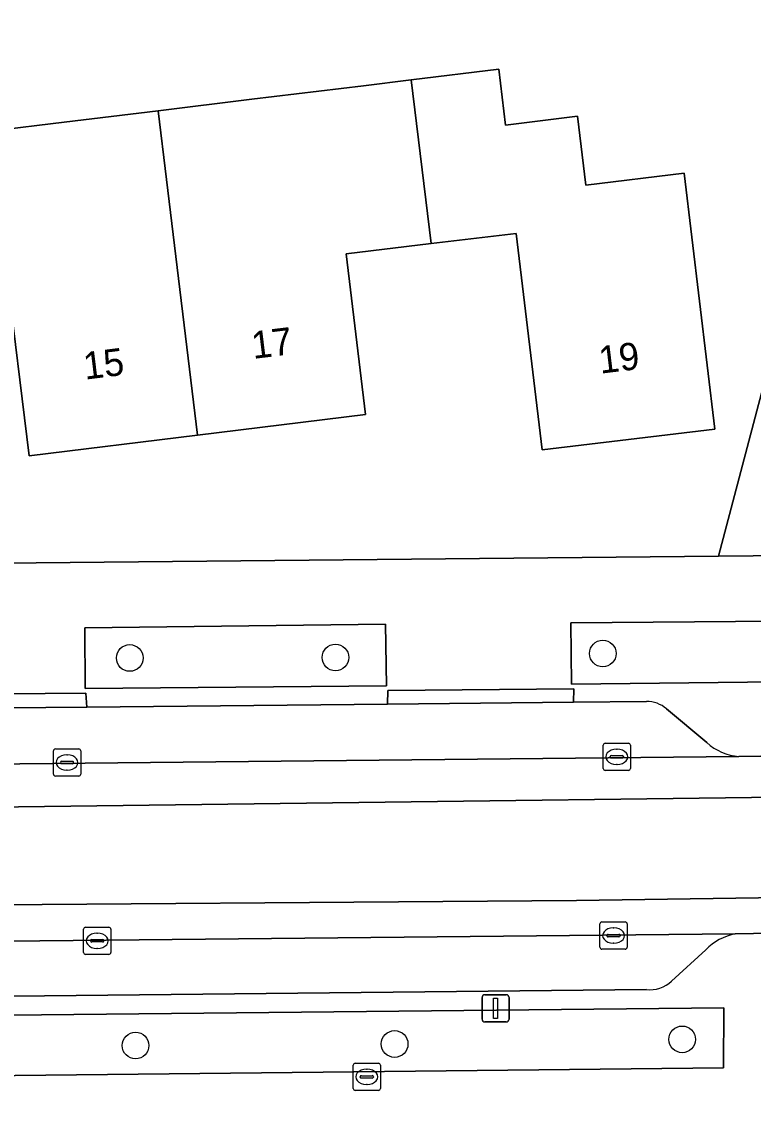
# Model space of a CAD drawing. Extents: x 163426 to 164192, y 380329 to 381641.
# Drawn here: x 163647.51 to 163674.33, y 380906.63 to 380946.45 of the extents above; entities that cross this region are included whole.
import ezdxf

# ---------------------------------------------------------------- set-up
doc = ezdxf.new("R2010")
doc.units = 0
for name, color, linetype in [('IMGEO_Boom', 7, 'Continuous'), ('IMGEO_Erf', 7, 'Continuous'), ('IMGEO_Fietspad_gesloten', 7, 'Continuous'), ('IMGEO_Groenvoorziening', 7, 'Continuous'), ('IMGEO_Kolk', 7, 'Continuous'), ('IMGEO_Lichtmast', 7, 'Continuous'), ('IMGEO_Pand', 7, 'Continuous'), ('IMGEO_Pand_nummerreeks', 7, 'Continuous'), ('IMGEO_Parkeervlak_open', 7, 'Continuous'), ('IMGEO_Rijbaan_lokaal_gesloten', 7, 'Continuous'), ('IMGEO_Voetpad_open', 7, 'Continuous')]:
    doc.layers.add(name, color=color, linetype=linetype)

msp = doc.modelspace()

# ---------------------------------------------------------------- linework, layer by layer
at = {"layer": 'IMGEO_Boom'}
for centre in [(163651.469, 380923.132), (163659.009, 380923.151), (163668.81, 380923.297), (163671.722, 380909.153), (163651.683, 380908.926), (163661.179, 380908.983)]:
    msp.add_circle(centre, 0.489, dxfattribs=at)
at = {"layer": 'IMGEO_Erf'}
for points in [[(163621.755, 380926.366), (163673.053, 380926.869), (163676.033, 380938.16), (163680.075, 380956.866), (163680.308, 380957.867), (163682.02, 380965.213), (163683.611, 380971.935), (163687.932, 380987.632)], [(163646.444, 380942.451), (163649.064, 380942.77), (163652.507, 380943.189), (163655.95, 380943.609), (163660.037, 380944.107), (163661.784, 380944.32), (163665, 380944.712), (163665.249, 380942.667), (163667.879, 380942.988), (163668.186, 380940.467), (163671.788, 380940.906), (163672.918, 380931.521), (163666.594, 380930.757), (163665.637, 380938.695), (163662.523, 380938.32), (163659.406, 380937.944), (163660.117, 380932.06), (163653.947, 380931.301), (163647.784, 380930.542), (163646.934, 380937.411)]]:
    msp.add_lwpolyline(points, dxfattribs=at)
at = {"layer": 'IMGEO_Fietspad_gesloten'}
for points in [[(163715.728, 380914.962), (163682.084, 380914.454), (163682.039, 380914.453), (163667.849, 380914.247), (163641.715, 380914.042), (163613.539, 380913.634), (163595.47, 380912.102), (163586.588, 380911.285), (163562.905, 380908.63), (163550.246, 380906.894), (163542.996, 380905.847), (163538.913, 380905.03), (163527.53, 380902.17), (163513.545, 380898.902), (163493.877, 380894.347), (163483.589, 380891.82), (163479.526, 380890.822)], [(163601.938, 380911.38), (163611.837, 380911.964), (163618.562, 380912.211), (163628.596, 380912.566), (163628.743, 380912.571), (163673.666, 380913.023), (163675.009, 380913.044), (163678.795, 380913.049), (163682.067, 380913.066), (163713.656, 380913.052)]]:
    msp.add_lwpolyline(points, dxfattribs=at)
at = {"layer": 'IMGEO_Groenvoorziening'}
for points in [[(163686.047, 380965.773), (163682.02, 380965.213), (163680.308, 380957.867), (163682.408, 380956.467), (163677.946, 380937.558), (163676.033, 380938.16), (163673.053, 380926.869), (163679.401, 380926.931), (163680.844, 380933.54), (163681.363, 380936.124)], [(163675.194, 380924.487), (163667.64, 380924.426), (163667.664, 380922.178), (163675.191, 380922.259)]]:
    msp.add_lwpolyline(points, dxfattribs=at)
for points in [[(163649.834, 380922.01), (163660.884, 380922.111), (163660.842, 380924.371), (163649.822, 380924.235)], [(163629.184, 380907.627), (163673.23, 380908.111), (163673.245, 380910.312), (163629.158, 380909.857)]]:
    msp.add_lwpolyline(points, close=True, dxfattribs=at)
at = {"layer": 'IMGEO_Kolk'}
for p, q in [((163668.899, 380920.009), (163669.751, 380920.009)), ((163648.669, 380918.875), (163648.669, 380919.727)), ((163648.744, 380919.801), (163649.596, 380919.801)), ((163649.157, 380919.581), (163649.182, 380919.581)), ((163649.67, 380919.727), (163649.67, 380918.875)), ((163668.824, 380919.083), (163668.824, 380919.935)), ((163669.126, 380919.552), (163669.524, 380919.552)), ((163669.312, 380919.789), (163669.337, 380919.789)), ((163669.825, 380919.935), (163669.825, 380919.083)), ((163648.928, 380919.295), (163648.928, 380919.307)), ((163649.366, 380919.258), (163648.968, 380919.258)), ((163648.971, 380919.344), (163649.369, 380919.344)), ((163649.412, 380919.307), (163649.412, 380919.295)), ((163669.083, 380919.503), (163669.083, 380919.515)), ((163669.521, 380919.466), (163669.123, 380919.466)), ((163669.335, 380919.229), (163669.31, 380919.229)), ((163669.567, 380919.515), (163669.567, 380919.503)), ((163649.596, 380918.801), (163648.744, 380918.801)), ((163649.18, 380919.021), (163649.155, 380919.021)), ((163669.751, 380919.009), (163668.899, 380919.009)), ((163649.775, 380912.339), (163649.775, 380913.191)), ((163649.85, 380913.265), (163650.702, 380913.265)), ((163650.776, 380913.191), (163650.776, 380912.339)), ((163668.705, 380912.532), (163668.705, 380913.384)), ((163668.78, 380913.458), (163669.632, 380913.458)), ((163669.193, 380913.238), (163669.218, 380913.238)), ((163669.706, 380913.384), (163669.706, 380912.532)), ((163650.077, 380912.808), (163650.475, 380912.808)), ((163650.263, 380913.045), (163650.288, 380913.045)), ((163668.964, 380912.952), (163668.964, 380912.964)), ((163669.402, 380912.915), (163669.004, 380912.915)), ((163669.007, 380913.001), (163669.405, 380913.001)), ((163669.448, 380912.964), (163669.448, 380912.952)), ((163650.034, 380912.759), (163650.034, 380912.771)), ((163650.472, 380912.722), (163650.074, 380912.722)), ((163650.286, 380912.485), (163650.261, 380912.485)), ((163650.518, 380912.771), (163650.518, 380912.759)), ((163669.632, 380912.458), (163668.78, 380912.458)), ((163669.216, 380912.678), (163669.191, 380912.678)), ((163650.702, 380912.265), (163649.85, 380912.265)), ((163659.659, 380907.353), (163659.659, 380908.205)), ((163659.734, 380908.279), (163660.586, 380908.279)), ((163660.147, 380908.059), (163660.172, 380908.059)), ((163660.66, 380908.205), (163660.66, 380907.353)), ((163659.918, 380907.773), (163659.918, 380907.785)), ((163660.356, 380907.736), (163659.958, 380907.736)), ((163659.961, 380907.822), (163660.359, 380907.822)), ((163660.402, 380907.785), (163660.402, 380907.773)), ((163660.586, 380907.279), (163659.734, 380907.279)), ((163660.17, 380907.499), (163660.145, 380907.499))]:
    msp.add_line(p, q, dxfattribs=at)
for points in [[(163668.899, 380920.009), (163669.751, 380920.009)], [(163648.669, 380918.875), (163648.669, 380919.727)], [(163648.744, 380919.801), (163649.596, 380919.801)], [(163649.67, 380919.727), (163649.67, 380918.875)], [(163668.824, 380919.083), (163668.824, 380919.935)], [(163669.825, 380919.935), (163669.825, 380919.083)], [(163649.596, 380918.801), (163648.744, 380918.801)], [(163669.751, 380919.009), (163668.899, 380919.009)], [(163649.775, 380912.339), (163649.775, 380913.191)], [(163649.85, 380913.265), (163650.702, 380913.265)], [(163650.776, 380913.191), (163650.776, 380912.339)], [(163668.705, 380912.532), (163668.705, 380913.384)], [(163668.78, 380913.458), (163669.632, 380913.458)], [(163669.706, 380913.384), (163669.706, 380912.532)], [(163669.632, 380912.458), (163668.78, 380912.458)], [(163650.702, 380912.265), (163649.85, 380912.265)], [(163659.659, 380907.353), (163659.659, 380908.205)], [(163659.734, 380908.279), (163660.586, 380908.279)], [(163660.66, 380908.205), (163660.66, 380907.353)], [(163660.586, 380907.279), (163659.734, 380907.279)]]:
    msp.add_lwpolyline(points, dxfattribs=at)
for centre, radius, start, end in [((163668.901, 380919.933), 0.0765, 91.552, 178.448), ((163668.901, 380919.933), 0.0765, 91.552, 178.448), ((163669.749, 380919.933), 0.0765, 1.552, 88.448), ((163669.749, 380919.933), 0.0765, 1.552, 88.448), ((163648.746, 380919.725), 0.0765, 91.552, 178.448), ((163648.746, 380919.725), 0.0765, 91.552, 178.448), ((163649.594, 380919.725), 0.0765, 1.552, 88.448), ((163649.594, 380919.725), 0.0765, 1.552, 88.448), ((163669.123, 380919.512), 0.0403, 85.8775, 175.7526), ((163669.528, 380919.514), 0.0386, 1.7309, 96.639), ((163648.968, 380919.304), 0.0403, 85.8775, 175.7526), ((163648.965, 380919.294), 0.0366, 178.938, 274.7102), ((163649.369, 380919.301), 0.043, 264.8664, 352.4533), ((163649.373, 380919.306), 0.0386, 1.7309, 96.639), ((163669.12, 380919.502), 0.0366, 178.938, 274.7102), ((163669.524, 380919.509), 0.043, 264.8664, 352.4533), ((163648.746, 380918.877), 0.0765, 181.552, 268.448), ((163648.746, 380918.877), 0.0765, 181.552, 268.448), ((163649.594, 380918.877), 0.0765, 271.552, 358.448), ((163649.594, 380918.877), 0.0765, 271.552, 358.448), ((163668.901, 380919.085), 0.0765, 181.552, 268.448), ((163668.901, 380919.085), 0.0765, 181.552, 268.448), ((163669.749, 380919.085), 0.0765, 271.552, 358.448), ((163669.749, 380919.085), 0.0765, 271.552, 358.448), ((163649.852, 380913.189), 0.0765, 91.552, 178.448), ((163649.852, 380913.189), 0.0765, 91.552, 178.448), ((163650.7, 380913.189), 0.0765, 1.552, 88.448), ((163650.7, 380913.189), 0.0765, 1.552, 88.448), ((163668.782, 380913.382), 0.0765, 91.552, 178.448), ((163668.782, 380913.382), 0.0765, 91.552, 178.448), ((163669.63, 380913.382), 0.0765, 1.552, 88.448), ((163669.63, 380913.382), 0.0765, 1.552, 88.448), ((163650.074, 380912.768), 0.0403, 85.8775, 175.7526), ((163650.479, 380912.77), 0.0386, 1.7309, 96.639), ((163669.004, 380912.961), 0.0403, 85.8775, 175.7526), ((163669.001, 380912.951), 0.0366, 178.938, 274.7102), ((163669.405, 380912.958), 0.043, 264.8664, 352.4533), ((163669.409, 380912.963), 0.0386, 1.7309, 96.639), ((163650.071, 380912.758), 0.0366, 178.938, 274.7102), ((163650.475, 380912.765), 0.043, 264.8664, 352.4533), ((163668.782, 380912.534), 0.0765, 181.552, 268.448), ((163668.782, 380912.534), 0.0765, 181.552, 268.448), ((163669.63, 380912.534), 0.0765, 271.552, 358.448), ((163669.63, 380912.534), 0.0765, 271.552, 358.448), ((163649.852, 380912.341), 0.0765, 181.552, 268.448), ((163649.852, 380912.341), 0.0765, 181.552, 268.448), ((163650.7, 380912.341), 0.0765, 271.552, 358.448), ((163650.7, 380912.341), 0.0765, 271.552, 358.448), ((163659.736, 380908.203), 0.0765, 91.552, 178.448), ((163659.736, 380908.203), 0.0765, 91.552, 178.448), ((163660.584, 380908.203), 0.0765, 1.552, 88.448), ((163660.584, 380908.203), 0.0765, 1.552, 88.448), ((163659.958, 380907.782), 0.0403, 85.8775, 175.7526), ((163659.955, 380907.772), 0.0366, 178.938, 274.7102), ((163660.359, 380907.779), 0.043, 264.8664, 352.4533), ((163660.363, 380907.784), 0.0386, 1.7309, 96.639), ((163659.736, 380907.355), 0.0765, 181.552, 268.448), ((163659.736, 380907.355), 0.0765, 181.552, 268.448), ((163660.584, 380907.355), 0.0765, 271.552, 358.448), ((163660.584, 380907.355), 0.0765, 271.552, 358.448)]:
    msp.add_arc(centre, radius, start, end, dxfattribs=at)
for centre, major_axis, ratio, start_param, end_param in [((163649.156, 380919.301), (-0.387, 0.002), 0.722429, 4.712389, 7.853982), ((163649.181, 380919.301), (-0.39, 0.002), 0.717154, 1.570796, 4.712389), ((163669.311, 380919.509), (-0.387, 0.002), 0.722429, 4.712389, 7.853982), ((163669.336, 380919.509), (-0.39, 0.002), 0.717154, 1.570796, 4.712389), ((163669.192, 380912.958), (-0.387, 0.002), 0.722429, 4.712389, 7.853982), ((163669.217, 380912.958), (-0.39, 0.002), 0.717154, 1.570796, 4.712389), ((163650.262, 380912.765), (-0.387, 0.002), 0.722429, 4.712389, 7.853982), ((163650.287, 380912.765), (-0.39, 0.002), 0.717154, 1.570796, 4.712389), ((163660.146, 380907.779), (-0.387, 0.002), 0.722429, 4.712389, 7.853982), ((163660.171, 380907.779), (-0.39, 0.002), 0.717154, 1.570796, 4.712389)]:
    msp.add_ellipse(centre, major_axis=major_axis, ratio=ratio, start_param=start_param, end_param=end_param, dxfattribs=at)
at = {"layer": 'IMGEO_Lichtmast'}
for p, q in [((163664.483, 380910.79), (163665.273, 380910.79)), ((163665.273, 380910.79), (163664.483, 380910.79)), ((163664.383, 380909.89), (163664.383, 380910.69)), ((163664.383, 380910.69), (163664.383, 380909.89)), ((163665.373, 380910.69), (163665.373, 380909.89)), ((163665.373, 380909.89), (163665.373, 380910.69)), ((163665.273, 380909.79), (163664.483, 380909.79)), ((163664.483, 380909.79), (163665.273, 380909.79))]:
    msp.add_line(p, q, dxfattribs=at)
msp.add_lwpolyline([(163664.803, 380910.665), (163664.953, 380910.665), (163664.953, 380909.915), (163664.803, 380909.915), (163664.803, 380910.665)], dxfattribs=at)
for centre, start, end in [((163664.483, 380910.69), 90, 180), ((163664.483, 380910.69), 90, 180), ((163665.273, 380910.69), 0, 90), ((163665.273, 380910.69), 360, 90), ((163664.483, 380909.89), 180, 270), ((163664.483, 380909.89), 180, 270), ((163665.273, 380909.89), 270, 0), ((163665.273, 380909.89), 270, 0)]:
    msp.add_arc(centre, 0.1, start, end, dxfattribs=at)
at = {"layer": 'IMGEO_Pand'}
for points in [[(163661.784, 380944.32), (163662.523, 380938.32), (163665.637, 380938.695), (163666.594, 380930.757), (163672.918, 380931.521), (163671.788, 380940.906), (163668.186, 380940.467), (163667.879, 380942.988), (163665.249, 380942.667), (163665, 380944.712)], [(163652.507, 380943.189), (163652.812, 380940.669), (163653.947, 380931.301), (163660.117, 380932.06), (163659.406, 380937.944), (163662.523, 380938.32), (163661.784, 380944.32), (163660.037, 380944.107), (163655.95, 380943.609)], [(163652.507, 380943.189), (163649.064, 380942.77), (163646.444, 380942.451), (163646.326, 380943.424), (163643.061, 380943.026), (163643.248, 380941.45), (163643.838, 380936.484), (163644.145, 380936.522), (163644.079, 380937.057), (163646.934, 380937.411), (163647.784, 380930.542), (163653.947, 380931.301), (163652.812, 380940.669)]]:
    msp.add_lwpolyline(points, close=True, dxfattribs=at)
at = {"layer": 'IMGEO_Parkeervlak_open'}
for points in [[(163670.407, 380921.535), (163667.741, 380921.509), (163660.924, 380921.441), (163649.89, 380921.332), (163645.372, 380921.287), (163630.308, 380921.138)], [(163672.629, 380920.036), (163671.144, 380921.267)], [(163627.061, 380919.049), (163673.798, 380919.523)], [(163673.666, 380913.023), (163628.743, 380912.571)], [(163671.329, 380911.287), (163672.583, 380912.44)], [(163632.066, 380910.578), (163670.41, 380910.978)]]:
    msp.add_lwpolyline(points, dxfattribs=at)
for centre, radius, start, end in [((163670.436, 380920.466), 1.069, 48.5011, 91.5327), ((163673.915, 380921.378), 1.858, 226.2177, 266.3951), ((163674.113, 380910.896), 2.174, 101.8597, 134.7292), ((163670.54, 380912.111), 1.141, 263.4319, 313.737)]:
    msp.add_arc(centre, radius, start, end, dxfattribs=at)
at = {"layer": 'IMGEO_Rijbaan_lokaal_gesloten'}
for points in [[(163758.22, 380921.639), (163753.264, 380921.257), (163753.097, 380921.245), (163745.157, 380920.677), (163735.429, 380920.259), (163725.418, 380919.865), (163682.402, 380919.644), (163682.086, 380919.642), (163681.941, 380919.64), (163676.202, 380919.555), (163673.798, 380919.523), (163627.061, 380919.049), (163624.25, 380918.944), (163624.336, 380917.378), (163681.951, 380918.122), (163681.983, 380918.123), (163693.971, 380918.37), (163736.348, 380918.742), (163760.51, 380920.229), (163795.266, 380924.289), (163797.781, 380924.606), (163797.614, 380926.005), (163795.76, 380925.801), (163775.102, 380923.325)], [(163595.47, 380912.102), (163613.539, 380913.634), (163641.715, 380914.042), (163667.849, 380914.247), (163682.039, 380914.453), (163682.084, 380914.454), (163681.983, 380918.123), (163681.951, 380918.122), (163624.336, 380917.378), (163624.25, 380918.944), (163624.044, 380918.936), (163618.325, 380918.757), (163611.597, 380918.51), (163608.34, 380918.345), (163607.38, 380918.278), (163607.459, 380916.901), (163594.29, 380915.88)]]:
    msp.add_lwpolyline(points, dxfattribs=at)
at = {"layer": 'IMGEO_Voetpad_open'}
for points in [[(163725.783, 380927.438), (163685.488, 380926.999), (163681.74, 380926.958), (163679.401, 380926.931), (163673.053, 380926.869), (163621.755, 380926.366), (163617.801, 380925.684)], [(163675.191, 380922.259), (163667.664, 380922.178), (163667.64, 380924.426), (163675.194, 380924.487)], [(163630.308, 380921.138), (163645.372, 380921.287), (163645.368, 380921.8), (163649.855, 380921.846), (163649.89, 380921.332), (163660.924, 380921.441), (163660.926, 380921.946), (163667.744, 380921.999), (163667.741, 380921.509), (163670.407, 380921.535)], [(163671.144, 380921.267), (163672.629, 380920.036)], [(163673.798, 380919.523), (163676.202, 380919.555), (163676.195, 380920.054), (163682.079, 380920.141), (163682.086, 380919.642), (163682.402, 380919.644)], [(163682.067, 380913.066), (163678.795, 380913.049), (163678.769, 380912.553), (163675.006, 380912.521), (163675.009, 380913.044), (163673.666, 380913.023)], [(163672.583, 380912.44), (163671.329, 380911.287)], [(163670.41, 380910.978), (163632.066, 380910.578)]]:
    msp.add_lwpolyline(points, dxfattribs=at)
for points in [[(163660.884, 380922.111), (163649.834, 380922.01), (163649.822, 380924.235), (163660.842, 380924.371)], [(163667.741, 380921.509), (163667.744, 380921.999), (163660.926, 380921.946), (163660.924, 380921.441)], [(163645.372, 380921.287), (163649.89, 380921.332), (163649.855, 380921.846), (163645.368, 380921.8)], [(163629.158, 380909.857), (163673.245, 380910.312), (163673.23, 380908.111), (163629.184, 380907.627)]]:
    msp.add_lwpolyline(points, close=True, dxfattribs=at)
for centre, radius, start, end in [((163670.436, 380920.466), 1.069, 48.5011, 91.5327), ((163673.915, 380921.378), 1.858, 226.2177, 266.3951), ((163674.113, 380910.896), 2.174, 101.8597, 134.7292), ((163670.54, 380912.111), 1.141, 263.4319, 313.737)]:
    msp.add_arc(centre, radius, start, end, dxfattribs=at)

# ---------------------------------------------------------------- texts
at = {"layer": 'IMGEO_Pand_nummerreeks'}
for s, rotation, p in [('17', 7.0169, (163655.996, 380934.092)), ('19', 6.8885, (163668.724, 380933.552)), ('15', 7.0169, (163649.83, 380933.333))]:
    msp.add_text(s, height=1, rotation=rotation, dxfattribs=at).set_placement(p)

doc.saveas('drawing.dxf')
